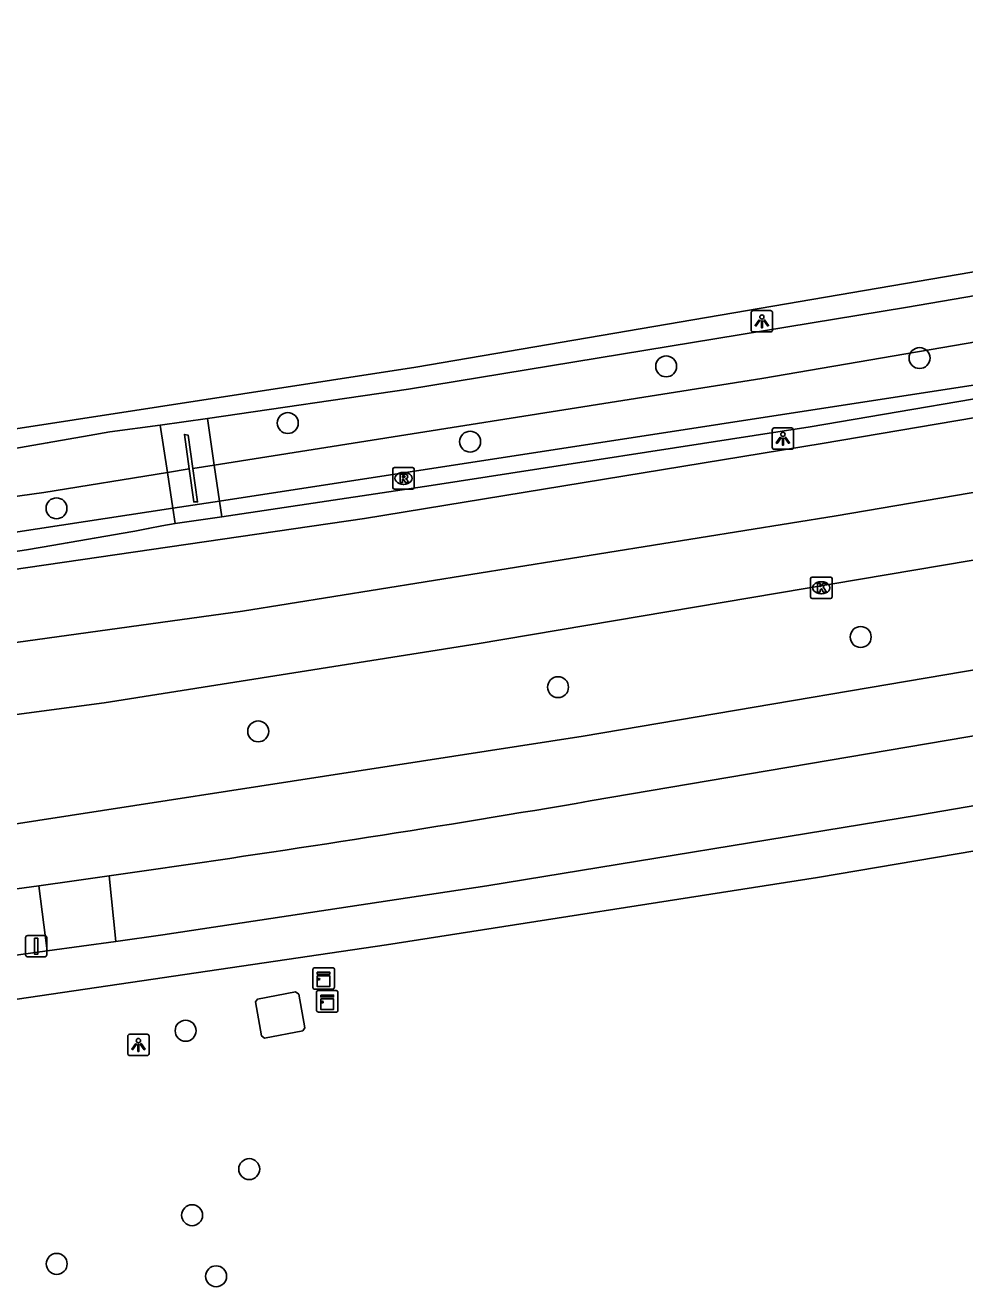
# Model space of a CAD drawing. Extents: x 162186 to 163152, y 385513 to 386513.
# Drawn here: x 162782.5 to 162826.3, y 386421.1 to 386480 of the extents above; entities that cross this region are included whole.
import ezdxf

# ---------------------------------------------------------------- set-up
doc = ezdxf.new("R2010")
doc.units = 0
for name, color, linetype in [('IMGEO_Afsluitpaal', 7, 'Continuous'), ('IMGEO_Berm_groen', 7, 'Continuous'), ('IMGEO_Boom', 7, 'Continuous'), ('IMGEO_Fietspad_gesloten', 7, 'Continuous'), ('IMGEO_Kast', 7, 'Continuous'), ('IMGEO_Kolk', 7, 'Continuous'), ('IMGEO_Lage_trafo', 7, 'Continuous'), ('IMGEO_Lichtpunt', 7, 'Continuous'), ('IMGEO_Muur', 7, 'Continuous'), ('IMGEO_OVBaan_gesloten', 7, 'Continuous'), ('IMGEO_Rijbaan_regionaal_gesloten', 7, 'Continuous'), ('IMGEO_Rioolput', 7, 'Continuous'), ('IMGEO_Terreindeel_open', 7, 'Continuous'), ('IMGEO_Voetpad_open', 7, 'Continuous'), ('IMGEO_Waterloop', 7, 'Continuous')]:
    doc.layers.add(name, color=color, linetype=linetype)

msp = doc.modelspace()

# ---------------------------------------------------------------- linework, layer by layer
at = {"layer": 'IMGEO_Afsluitpaal'}
for p, q in [((162782.507, 386436.621), (162782.507, 386437.421)), ((162782.507, 386437.421), (162782.507, 386436.621)), ((162782.607, 386437.521), (162783.397, 386437.521)), ((162783.397, 386437.521), (162782.607, 386437.521)), ((162783.497, 386437.421), (162783.497, 386436.621)), ((162783.497, 386436.621), (162783.497, 386437.421)), ((162783.397, 386436.521), (162782.607, 386436.521)), ((162782.607, 386436.521), (162783.397, 386436.521))]:
    msp.add_line(p, q, dxfattribs=at)
msp.add_lwpolyline([(162782.927, 386437.396), (162783.077, 386437.396), (162783.077, 386436.646), (162782.927, 386436.646), (162782.927, 386437.396)], dxfattribs=at)
for centre, start, end in [((162782.607, 386437.421), 90, 180), ((162782.607, 386437.421), 90, 180), ((162783.397, 386437.421), 0, 90), ((162783.397, 386437.421), 360, 90), ((162782.607, 386436.621), 180, 270), ((162782.607, 386436.621), 180, 270), ((162783.397, 386436.621), 270, 0), ((162783.397, 386436.621), 270, 0)]:
    msp.add_arc(centre, 0.1, start, end, dxfattribs=at)
at = {"layer": 'IMGEO_Berm_groen'}
for points in [[(162872.411, 386475.208), (162823.576, 386466.844), (162800.375, 386463.026), (162790.993, 386461.661)], [(162791.674, 386457.067), (162801.43, 386458.528), (162819.123, 386461.275), (162842.482, 386465.255), (162873.016, 386470.337)], [(162788.792, 386461.349), (162786.448, 386461.042)], [(162790.993, 386461.661), (162788.792, 386461.349)], [(162789.493, 386456.762), (162791.674, 386457.067)]]:
    msp.add_lwpolyline(points, dxfattribs=at)
for centre, radius, start, end in [((162714.142, 386860.314), 405.767, 275.78457, 280.26463), ((162744.706, 386689.078), 236.594, 275.95042, 280.91192)]:
    msp.add_arc(centre, radius, start, end, dxfattribs=at)
at = {"layer": 'IMGEO_Boom'}
for centre in [(162824.228, 386464.482), (162812.402, 386464.093), (162794.745, 386461.447), (162803.254, 386460.577), (162783.953, 386457.464), (162821.48, 386451.458), (162807.357, 386449.115), (162793.365, 386447.05), (162789.978, 386433.075), (162792.947, 386426.615), (162790.28, 386424.462), (162783.963, 386422.19), (162791.4, 386421.611)]:
    msp.add_circle(centre, 0.489, dxfattribs=at)
at = {"layer": 'IMGEO_Fietspad_gesloten'}
for points in [[(162745.532, 386438.132), (162746.351, 386438.225), (162767.216, 386440.603), (162772.497, 386441.264), (162808.527, 386446.835), (162875.123, 386458.128), (162921.503, 386466.084)], [(162936.93, 386465.635), (162936.304, 386465.534), (162875.591, 386455.128), (162808.85, 386443.802)], [(162783.132, 386439.846), (162784.773, 386440.077), (162786.414, 386440.311)], [(162788.15, 386440.561), (162787.282, 386440.435), (162786.414, 386440.311)]]:
    msp.add_lwpolyline(points, dxfattribs=at)
for centre, radius, start, end in [((162684.526, 387170.124), 736.886, 278.083974, 279.713144), ((162644.769, 387428.706), 998.493, 276.059672, 277.965217)]:
    msp.add_arc(centre, radius, start, end, dxfattribs=at)
at = {"layer": 'IMGEO_Kast'}
for p, q in [((162795.918, 386435.093), (162795.918, 386435.934)), ((162795.918, 386435.934), (162795.918, 386435.093)), ((162795.993, 386436.018), (162796.834, 386436.018)), ((162796.834, 386436.018), (162795.993, 386436.018)), ((162796.918, 386435.943), (162796.918, 386435.102)), ((162796.918, 386435.102), (162796.918, 386435.943)), ((162796.843, 386435.018), (162796.002, 386435.018)), ((162796.002, 386435.018), (162796.843, 386435.018)), ((162796.087, 386434.022), (162796.087, 386434.863)), ((162796.087, 386434.863), (162796.087, 386434.022)), ((162796.162, 386434.947), (162797.003, 386434.947)), ((162797.003, 386434.947), (162796.162, 386434.947)), ((162797.087, 386434.872), (162797.087, 386434.031)), ((162797.087, 386434.031), (162797.087, 386434.872)), ((162797.012, 386433.947), (162796.171, 386433.947)), ((162796.171, 386433.947), (162797.012, 386433.947))]:
    msp.add_line(p, q, dxfattribs=at)
for points in [[(162796.113, 386435.808), (162796.713, 386435.808), (162796.713, 386435.723), (162796.113, 386435.723), (162796.113, 386435.808)], [(162796.113, 386435.633), (162796.713, 386435.633), (162796.713, 386435.144), (162796.113, 386435.144), (162796.113, 386435.633)], [(162796.282, 386434.737), (162796.882, 386434.737), (162796.882, 386434.652), (162796.282, 386434.652), (162796.282, 386434.737)], [(162796.282, 386434.562), (162796.882, 386434.562), (162796.882, 386434.073), (162796.282, 386434.073), (162796.282, 386434.562)]]:
    msp.add_lwpolyline(points, dxfattribs=at)
for centre in [(162796.197, 386435.482), (162796.366, 386434.411)]:
    msp.add_circle(centre, 0.0377, dxfattribs=at)
for centre, start, end in [((162795.996, 386435.94), 92.4484, 184.28452), ((162795.996, 386435.94), 92.4484, 184.28452), ((162796.84, 386435.94), 2.4484, 94.28452), ((162796.84, 386435.94), 2.4484, 94.28452), ((162795.996, 386435.096), 182.4484, 274.28452), ((162795.996, 386435.096), 182.4484, 274.28452), ((162796.165, 386434.869), 92.4484, 184.28452), ((162796.165, 386434.869), 92.4484, 184.28452), ((162796.84, 386435.096), 272.4484, 4.28452), ((162796.84, 386435.096), 272.4484, 4.28452), ((162797.009, 386434.869), 2.4484, 94.28452), ((162797.009, 386434.869), 2.4484, 94.28452), ((162796.165, 386434.025), 182.4484, 274.28452), ((162796.165, 386434.025), 182.4484, 274.28452), ((162797.009, 386434.025), 272.4484, 4.28452), ((162797.009, 386434.025), 272.4484, 4.28452)]:
    msp.add_arc(centre, 0.0779, start, end, dxfattribs=at)
at = {"layer": 'IMGEO_Kolk'}
for p, q in [((162819.14, 386453.33), (162819.14, 386454.182)), ((162819.215, 386454.256), (162820.067, 386454.256)), ((162820.141, 386454.182), (162820.141, 386453.33)), ((162819.628, 386454.036), (162819.653, 386454.036)), ((162820.067, 386453.256), (162819.215, 386453.256)), ((162819.651, 386453.476), (162819.626, 386453.476))]:
    msp.add_line(p, q, dxfattribs=at)
for points in [[(162819.14, 386453.33), (162819.14, 386454.182)], [(162819.215, 386454.256), (162820.067, 386454.256)], [(162820.141, 386454.182), (162820.141, 386453.33)], [(162819.461, 386453.956), (162819.584, 386453.956), (162819.584, 386453.805), (162819.714, 386453.956), (162819.878, 386453.956), (162819.732, 386453.805), (162819.885, 386453.556), (162819.733, 386453.556), (162819.648, 386453.72), (162819.584, 386453.653), (162819.584, 386453.556), (162819.461, 386453.556), (162819.461, 386453.956)], [(162820.067, 386453.256), (162819.215, 386453.256)]]:
    msp.add_lwpolyline(points, dxfattribs=at)
for centre, start, end in [((162819.217, 386454.18), 91.55205, 178.44795), ((162819.217, 386454.18), 91.55205, 178.44795), ((162820.065, 386454.18), 1.55205, 88.44795), ((162820.065, 386454.18), 1.55205, 88.44795), ((162819.217, 386453.332), 181.55205, 268.44795), ((162819.217, 386453.332), 181.55205, 268.44795), ((162820.065, 386453.332), 271.55205, 358.44795), ((162820.065, 386453.332), 271.55205, 358.44795)]:
    msp.add_arc(centre, 0.0765, start, end, dxfattribs=at)
for centre, major_axis, ratio, start_param, end_param in [((162819.627, 386453.756), (-0.387, 0.002), 0.722429, 4.712389, 7.853982), ((162819.652, 386453.756), (-0.39, 0.002), 0.717154, 1.570796, 4.712389)]:
    msp.add_ellipse(centre, major_axis=major_axis, ratio=ratio, start_param=start_param, end_param=end_param, dxfattribs=at)
at = {"layer": 'IMGEO_Lage_trafo'}
msp.add_lwpolyline([(162795.443, 386433.068), (162793.664, 386432.733), (162793.524, 386432.832), (162793.231, 386434.424), (162793.329, 386434.548), (162795.112, 386434.885), (162795.257, 386434.781), (162795.534, 386433.208), (162795.443, 386433.068)], dxfattribs=at)
at = {"layer": 'IMGEO_Lichtpunt'}
for p, q in [((162816.368, 386466.599), (162816.368, 386465.792)), ((162816.368, 386466.599), (162816.368, 386465.792)), ((162817.27, 386466.694), (162816.462, 386466.694)), ((162817.27, 386466.694), (162816.462, 386466.694)), ((162817.364, 386465.792), (162817.364, 386466.599)), ((162817.364, 386465.792), (162817.364, 386466.599)), ((162816.462, 386465.698), (162817.27, 386465.698)), ((162816.462, 386465.698), (162817.27, 386465.698)), ((162817.35, 386461.121), (162817.35, 386460.314)), ((162817.35, 386461.121), (162817.35, 386460.314)), ((162818.252, 386461.216), (162817.444, 386461.216)), ((162818.252, 386461.216), (162817.444, 386461.216)), ((162818.346, 386460.314), (162818.346, 386461.121)), ((162818.346, 386460.314), (162818.346, 386461.121)), ((162817.444, 386460.22), (162818.252, 386460.22)), ((162817.444, 386460.22), (162818.252, 386460.22)), ((162787.278, 386432.817), (162787.278, 386432.01)), ((162787.278, 386432.817), (162787.278, 386432.01)), ((162788.18, 386432.912), (162787.372, 386432.912)), ((162788.18, 386432.912), (162787.372, 386432.912)), ((162788.274, 386432.01), (162788.274, 386432.817)), ((162788.274, 386432.01), (162788.274, 386432.817)), ((162787.372, 386431.916), (162788.18, 386431.916)), ((162787.372, 386431.916), (162788.18, 386431.916))]:
    msp.add_line(p, q, dxfattribs=at)
for points in [[(162816.742, 386466.263), (162816.781, 386466.235), (162816.593, 386465.973), (162816.555, 386466), (162816.742, 386466.263)], [(162816.844, 386466.215), (162816.891, 386466.215), (162816.891, 386465.893), (162816.844, 386465.893), (162816.844, 386466.215)], [(162816.954, 386466.235), (162816.992, 386466.262), (162817.179, 386466), (162817.14, 386465.972), (162816.954, 386466.235)], [(162817.724, 386460.785), (162817.763, 386460.757), (162817.575, 386460.495), (162817.537, 386460.522), (162817.724, 386460.785)], [(162817.826, 386460.737), (162817.873, 386460.737), (162817.873, 386460.415), (162817.826, 386460.415), (162817.826, 386460.737)], [(162817.936, 386460.757), (162817.974, 386460.784), (162818.161, 386460.522), (162818.122, 386460.494), (162817.936, 386460.757)], [(162787.652, 386432.481), (162787.691, 386432.453), (162787.503, 386432.191), (162787.465, 386432.218), (162787.652, 386432.481)], [(162787.754, 386432.433), (162787.801, 386432.433), (162787.801, 386432.111), (162787.754, 386432.111), (162787.754, 386432.433)], [(162787.864, 386432.453), (162787.902, 386432.48), (162788.089, 386432.218), (162788.05, 386432.19), (162787.864, 386432.453)]]:
    msp.add_lwpolyline(points, dxfattribs=at)
for centre in [(162816.867, 386466.397), (162817.849, 386460.919), (162787.777, 386432.615)]:
    msp.add_circle(centre, 0.0994, dxfattribs=at)
for centre, start, end in [((162816.462, 386466.599), 90, 180), ((162816.462, 386466.599), 90, 180), ((162817.27, 386466.599), 0, 90), ((162817.27, 386466.599), 0, 90), ((162816.462, 386465.792), 180, 270), ((162816.462, 386465.792), 180, 270), ((162817.27, 386465.792), 270, 0), ((162817.27, 386465.792), 270, 360), ((162817.444, 386461.121), 90, 180), ((162817.444, 386461.121), 90, 180), ((162818.252, 386461.121), 0, 90), ((162818.252, 386461.121), 0, 90), ((162817.444, 386460.314), 180, 270), ((162817.444, 386460.314), 180, 270), ((162818.252, 386460.314), 270, 0), ((162818.252, 386460.314), 270, 360), ((162787.372, 386432.817), 90, 180), ((162787.372, 386432.817), 90, 180), ((162788.18, 386432.817), 0, 90), ((162788.18, 386432.817), 0, 90), ((162787.372, 386432.01), 180, 270), ((162787.372, 386432.01), 180, 270), ((162788.18, 386432.01), 270, 0), ((162788.18, 386432.01), 270, 360)]:
    msp.add_arc(centre, 0.0946, start, end, dxfattribs=at)
at = {"layer": 'IMGEO_Muur'}
for points in [[(162790.144, 386459.304), (162789.918, 386460.919), (162790.101, 386460.877), (162790.317, 386459.328)], [(162790.317, 386459.328), (162790.535, 386457.765), (162790.359, 386457.764), (162790.144, 386459.304)]]:
    msp.add_lwpolyline(points, dxfattribs=at)
at = {"layer": 'IMGEO_OVBaan_gesloten'}
for points in [[(162935.766, 386480.019), (162930.748, 386479.182), (162914.081, 386476.501), (162819.676, 386460.484), (162798.32, 386456.989), (162775.976, 386453.735), (162753.988, 386450.967), (162738.965, 386449.282), (162733.052, 386448.714), (162731.833, 386448.6), (162725.615, 386448.045), (162718.65, 386447.535), (162712.67, 386447.073), (162711.941, 386446.997), (162707.704, 386446.694), (162697.511, 386446.119)], [(162662.453, 386441.323), (162669.599, 386441.495), (162681.85, 386441.971), (162696.844, 386442.665), (162710.114, 386443.564), (162717.533, 386444.067), (162721.585, 386444.342), (162724.599, 386444.64), (162729.487, 386445.02), (162734.721, 386445.541), (162748.517, 386446.914), (162772.468, 386449.874), (162792.635, 386452.668), (162820.329, 386457.113), (162903.036, 386471.215), (162930.686, 386475.855), (162936.29, 386476.796)], [(162910.817, 386469.241), (162803.584, 386451.141), (162786.178, 386448.386), (162777.641, 386447.241)]]:
    msp.add_lwpolyline(points, dxfattribs=at)
at = {"layer": 'IMGEO_Rijbaan_regionaal_gesloten'}
msp.add_lwpolyline([(162731.145, 386455), (162732.363, 386455.137), (162746.545, 386456.556), (162747.739, 386456.681), (162751.017, 386457.033), (162761.905, 386458.28), (162776.692, 386460.346), (162800.716, 386464.056), (162872.277, 386476.289)], dxfattribs=at)
at = {"layer": 'IMGEO_Rioolput'}
for p, q in [((162799.645, 386458.438), (162799.645, 386459.29)), ((162799.72, 386459.364), (162800.572, 386459.364)), ((162800.133, 386459.144), (162800.158, 386459.144)), ((162800.646, 386459.29), (162800.646, 386458.438)), ((162800.572, 386458.364), (162799.72, 386458.364)), ((162800.156, 386458.584), (162800.131, 386458.584))]:
    msp.add_line(p, q, dxfattribs=at)
for points in [[(162799.645, 386458.438), (162799.645, 386459.29)], [(162799.72, 386459.364), (162800.572, 386459.364)], [(162800.234, 386459.062), (162799.982, 386459.064), (162799.982, 386458.664)], [(162800.16, 386458.983), (162800.106, 386458.983), (162800.106, 386458.902)], [(162800.106, 386458.902), (162800.158, 386458.902)], [(162800.646, 386459.29), (162800.646, 386458.438)], [(162800.572, 386458.364), (162799.72, 386458.364)], [(162799.982, 386458.664), (162800.106, 386458.664), (162800.106, 386458.826), (162800.117, 386458.826)], [(162800.164, 386458.797), (162800.235, 386458.664), (162800.375, 386458.664), (162800.31, 386458.79)]]:
    msp.add_lwpolyline(points, dxfattribs=at)
for centre, radius, start, end in [((162799.722, 386459.288), 0.0765, 91.55205, 178.44795), ((162799.722, 386459.288), 0.0765, 91.55205, 178.44795), ((162800.142, 386459.091), 0.19, 274.7715, 282.96867), ((162800.166, 386458.887), 0.0964, 77.00612, 93.18647), ((162800.18, 386458.944), 0.0378, 276.66336, 79.67722), ((162800.233, 386458.952), 0.109, 350.36119, 89.41601), ((162800.231, 386458.952), 0.112, 277.58423, 350.98172), ((162800.57, 386459.288), 0.0765, 1.55205, 88.44795), ((162800.57, 386459.288), 0.0765, 1.55205, 88.44795), ((162799.722, 386458.44), 0.0765, 181.55205, 268.44795), ((162799.722, 386458.44), 0.0765, 181.55205, 268.44795), ((162800.116, 386458.773), 0.0533, 26.02933, 88.69889), ((162800.215, 386458.737), 0.108, 29.51342, 73.79051), ((162800.57, 386458.44), 0.0765, 271.55205, 358.44795), ((162800.57, 386458.44), 0.0765, 271.55205, 358.44795)]:
    msp.add_arc(centre, radius, start, end, dxfattribs=at)
for centre, major_axis, ratio, start_param, end_param in [((162800.132, 386458.864), (-0.387, 0.002), 0.722429, 4.712389, 7.853982), ((162800.157, 386458.864), (-0.39, 0.002), 0.717154, 1.570796, 4.712389)]:
    msp.add_ellipse(centre, major_axis=major_axis, ratio=ratio, start_param=start_param, end_param=end_param, dxfattribs=at)
at = {"layer": 'IMGEO_Terreindeel_open'}
for points in [[(162789.13, 386459.139), (162788.792, 386461.349)], [(162790.993, 386461.661), (162791.315, 386459.486)], [(162790.317, 386459.328), (162791.315, 386459.486)], [(162789.13, 386459.139), (162790.144, 386459.304)], [(162789.384, 386457.477), (162791.566, 386457.801)], [(162791.566, 386457.801), (162791.674, 386457.067)], [(162789.493, 386456.762), (162789.384, 386457.477)]]:
    msp.add_lwpolyline(points, dxfattribs=at)
at = {"layer": 'IMGEO_Voetpad_open'}
for points in [[(162786.723, 386437.249), (162788.912, 386437.554), (162804.037, 386439.845), (162824.18, 386443.141), (162937.49, 386462.555)], [(162937.766, 386460.481), (162934.477, 386459.931), (162894.907, 386453.027), (162819.461, 386440.236), (162799.345, 386437.091), (162771.737, 386433.026), (162747.295, 386430.111), (162736.141, 386429.087), (162728.219, 386428.267)], [(162786.414, 386440.311), (162786.723, 386437.249)], [(162783.511, 386436.802), (162783.132, 386439.846)], [(162786.723, 386437.249), (162783.511, 386436.802)], [(162750.557, 386432.581), (162763.541, 386434.021), (162783.511, 386436.802)]]:
    msp.add_lwpolyline(points, dxfattribs=at)
at = {"layer": 'IMGEO_Waterloop'}
for points in [[(162791.315, 386459.486), (162816.866, 386463.522), (162842.012, 386467.842), (162865.247, 386471.777), (162872.681, 386473.036)], [(162872.939, 386470.959), (162864.688, 386469.483), (162838.254, 386464.991), (162791.566, 386457.801)], [(162791.315, 386459.486), (162791.566, 386457.801)], [(162755.358, 386454.315), (162783.367, 386458.204), (162789.13, 386459.139)], [(162789.384, 386457.477), (162789.13, 386459.139)], [(162789.384, 386457.477), (162775.812, 386455.403), (162755.569, 386452.796)]]:
    msp.add_lwpolyline(points, dxfattribs=at)

doc.saveas('drawing.dxf')
